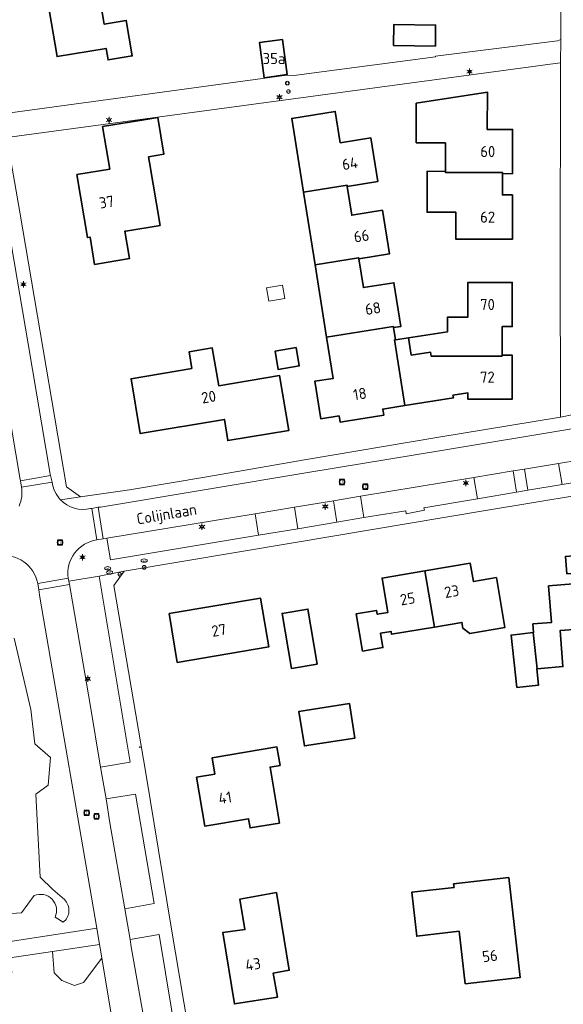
# Model space of a CAD drawing. Header units: metres. Extents: x 140853 to 145288, y 474558 to 480269.
# Tile 283 of 428: x 144187 to 144275, y 477972 to 478131. Entities that reach past the tile are written whole.
import ezdxf
from ezdxf.enums import TextEntityAlignment as Align

# ---------------------------------------------------------------- set-up
doc = ezdxf.new("R2010")
doc.units = ezdxf.units.M
doc.header["$MEASUREMENT"] = 0
for name, color, linetype, lineweight in [('B-WE-GR-GRAS_KRUIDENRIJK-G', 80, 'Continuous', 18), ('B-WE-GR-GROENVOORZIENING-G', 80, 'Continuous', 18), ('B-WE-KL-ET_LS_OV_LICHTMAST-S', 190, 'Continuous', 18), ('B-WE-KL-WATER_PUT-S', 170, 'Continuous', 18), ('B-WE-OG-BEBOUWING-G', 7, 'Continuous', 35), ('B-WE-OG-BEBOUWING_BIJGEBOUW-G', 7, 'Continuous', 18), ('B-WE-OG-BEBOUWING_HUISNUMMER-T18', 10, 'Continuous', 18), ('B-WE-OG-BEBOUWING_STRAATNAAM-T18', 10, 'Continuous', 18), ('B-WE-OG-TERREIN_ERF-G', 7, 'Continuous', 18), ('B-WE-RI-GWA_RIOOLPUT-S', 30, 'Continuous', 18), ('B-WE-VH-VERHARDING_ASFALT-G', 252, 'Continuous', 18), ('B-WE-VH-VERHARDING_BETONSTRAATSTEEN-G', 252, 'Continuous', 18), ('B-WE-VH-VERHARDING_TEGEL-G', 252, 'Continuous', 18), ('B-WE-VW-AFSLUITPAAL-S', 7, 'Continuous', 18), ('X-XX-XX-ALGEMEEN-S', 7, 'Continuous', 18)]:
    doc.layers.add(name, color=color, linetype=linetype, lineweight=lineweight)
doc.styles.add('NLCS-ISO', font='txt')

# ---------------------------------------------------------------- blocks, each defined once
blk = doc.blocks.new('SIE-WEG_AFVALBAK_TYPE_01')
for radius in [0.25, 0.156]:
    blk.add_circle((0, 0), radius)
blk = doc.blocks.new('B-SIE-WEG_LICHTMAST-SO')
at = {"ltscale": 0.1}
for p, q in [((-1.1, 0.63), (-2.19, 1.27)), ((0, 1.27), (0, 2.53)), ((1.1, 0.63), (2.19, 1.27)), ((-1.1, -0.63), (-2.19, -1.27)), ((0, -1.27), (0, -2.53)), ((1.1, -0.63), (2.19, -1.27))]:
    blk.add_line(p, q, dxfattribs=at)
at = {"flags": 128}
for points in [[(-1.16, 0.5), (1.16, 0.5)], [(-1.16, -0.5), (1.16, -0.5)]]:
    blk.add_lwpolyline(points, dxfattribs=at)
at = {"ltscale": 0.1}
blk.add_circle((0, 0), 1.27, dxfattribs=at)
at = {"style": 'NLCS-ISO'}
blk.add_attdef('TYPE', text='', height=1.8, dxfattribs=at).set_placement((0, 2.53), align=Align.BOTTOM_CENTER)
blk = doc.blocks.new('SVW-AFSLUITPAAL-SO')
at = {"lineweight": 18}
blk.add_circle((0, 0), 1.5, dxfattribs=at)
at = {"lineweight": 18, "style": 'NLCS-ISO'}
blk.add_text('af', height=1.8, dxfattribs=at).set_placement((0, 0), align=Align.MIDDLE_CENTER)
blk = doc.blocks.new('SKL-WATERLEIDINGPUT-SO')
at = {"color": 0, "linetype": 'ByBlock', "lineweight": 18}
blk.add_ellipse((0, 0), major_axis=(2.5, 0), ratio=0.54, dxfattribs=at)
at = {"color": 0, "linetype": 'ByBlock', "lineweight": 18, "style": 'NLCS-ISO'}
blk.add_text('wl', height=1.8, dxfattribs=at).set_placement((0, 0), align=Align.MIDDLE_CENTER)
blk = doc.blocks.new('SRI-PUT_INSPECTIE-SO')
at = {"lineweight": -3, "flags": 128}
blk.add_lwpolyline([(-2, -2), (2, -2), (2, 2), (-2, 2)], close=True, dxfattribs=at)
at = {"lineweight": -3, "ltscale": 1.5}
blk.add_circle((0, 0), 2, dxfattribs=at)
at = {"ltscale": 0.1, "style": 'NLCS-ISO'}
blk.add_text('I', height=2.5, dxfattribs=at).set_placement((0, -0.01), align=Align.MIDDLE_CENTER)

msp = doc.modelspace()

# ---------------------------------------------------------------- linework, layer by layer
at = {"layer": 'B-WE-GR-GRAS_KRUIDENRIJK-G', "ltscale": 0.2, "flags": 128}
for points in [[(144186.871, 478052.123, 0.1522956), (144187.267, 478055.208), (144187.267, 478055.208), (144187.091, 478056.207), (144187.036, 478056.439), (144183.462, 478077.504)], [(144192.694, 477985.615, 0.6877358), (144189.306, 477989.125)], [(144194.206, 477988.478, -0.4575178), (144193.992, 477984.806)]]:
    msp.add_lwpolyline(points, format="xyb", dxfattribs=at)
for points in [[(144286.896, 478057.444), (144289.823, 478057.515), (144289.738, 478060.453), (144283.292, 478060.302), (144283.292, 478060.302, 0.0258331), (144280.276, 478060.032), (144280.276, 478060.032), (144278.428, 478059.741), (144277.381, 478059.563), (144274.087, 478059.011), (144274.678, 478055.608), (144283.905, 478057.144), (144283.905, 478057.144, -0.0428004), (144286.896, 478057.444)], [(144172.881, 478042.21, 0.4334663), (144168.123, 478035.445), (144168.123, 478035.445), (144168.26, 478034.429), (144168.409, 478033.681), (144171.696, 478013.812), (144177.355, 477980.443), (144199.478, 477983.884), (144196.633, 478000.146), (144193.382, 478019.221), (144190.262, 478037.411), (144190.078, 478038.594), (144189.899, 478039.604), (144189.899, 478039.604, 0.4144811), (144183.535, 478044.02), (144183.535, 478044.02), (144178.939, 478043.305), (144173.701, 478042.381), (144172.881, 478042.21)]]:
    msp.add_lwpolyline(points, format="xyb", close=True, dxfattribs=at)
for points in [[(144269.152, 478054.686), (144268.587, 478058.108), (144266.74, 478057.801), (144267.324, 478054.385), (144269.152, 478054.686)], [(144242.096, 478053.725), (144242.647, 478050.261), (144249.403, 478051.368), (144249.491, 478050.897), (144252.408, 478051.437), (144252.315, 478051.846), (144260.976, 478053.299), (144260.381, 478056.753), (144242.096, 478053.725)], [(144237.705, 478052.992), (144231.42, 478051.954), (144231.947, 478048.469), (144238.277, 478049.525), (144237.705, 478052.992)], [(144225.038, 478050.887), (144201.053, 478046.908), (144201.647, 478043.405), (144225.598, 478047.407), (144225.038, 478050.887)], [(144200.052, 478009.908), (144204.848, 478010.715), (144199.836, 478040.798), (144194.914, 478039.996), (144195.044, 478039.423), (144195.234, 478038.203), (144198.348, 478020.044), (144200.052, 478009.908)], [(144200.94, 478004.779), (144201.579, 478000.905), (144203.989, 477987.004), (144208.703, 477987.825), (144205.706, 478005.548), (144200.94, 478004.779)], [(144207.992, 477963.752), (144212.564, 477964.534), (144209.557, 477982.815), (144204.848, 477982.011), (144205.022, 477980.824), (144207.693, 477965.642), (144207.645, 477965.464), (144207.885, 477964.445), (144207.992, 477963.752)]]:
    msp.add_lwpolyline(points, close=True, dxfattribs=at)
for points in [[(144186.099, 478030.783), (144188.778, 478019.234), (144189.42, 478013.651), (144191.945, 478011.487), (144191.578, 478006.981), (144189.565, 478005.553), (144189.571, 478005.534), (144190.279, 477992.099), (144192.361, 477990.097), (144194.206, 477988.478)], [(144189.306, 477989.125), (144187.274, 477986.335)], [(144187.274, 477986.335), (144180.673, 477985.928)], [(144193.992, 477984.806), (144192.694, 477985.615)], [(144202.637, 477964.816), (144200.266, 477979.001), (144197.317, 477975.098), (144195.819, 477974.603), (144193.775, 477975.372), (144192.529, 477976.626), (144192.296, 477980.088), (144185.362, 477979.043), (144185.716, 477976.713), (144185.138, 477975.474), (144183.704, 477974.371), (144179.461, 477972.563), (144178.736, 477972.254), (144180.302, 477963.325)]]:
    msp.add_lwpolyline(points, dxfattribs=at)
at = {"layer": 'B-WE-GR-GROENVOORZIENING-G', "ltscale": 0.2, "flags": 128}
msp.add_lwpolyline([(144180.673, 477985.928), (144187.274, 477986.335), (144189.306, 477989.125), (144189.306, 477989.125, -0.6877358), (144192.694, 477985.615), (144192.694, 477985.615), (144193.992, 477984.806), (144193.992, 477984.806, 0.4575178), (144194.206, 477988.478), (144194.206, 477988.478), (144192.361, 477990.097), (144190.279, 477992.099), (144190.279, 477992.099), (144189.571, 478005.534), (144189.565, 478005.553), (144191.578, 478006.981), (144191.945, 478011.487), (144189.42, 478013.651), (144188.778, 478019.234), (144186.099, 478030.783)], format="xyb", dxfattribs=at)
msp.add_lwpolyline([(144200.266, 477979.001), (144200.091, 477980.044), (144199.907, 477981.236), (144192.296, 477980.088), (144192.529, 477976.626), (144193.775, 477975.372), (144195.819, 477974.603), (144197.317, 477975.098), (144200.266, 477979.001)], close=True, dxfattribs=at)
at = {"layer": 'B-WE-OG-BEBOUWING-G', "ltscale": 0.2, "flags": 128}
for points in [[(144191.138, 478135.883), (144193.012, 478124.81), (144200.961, 478126.146), (144201.276, 478124.282), (144205.171, 478124.941), (144204.203, 478130.66), (144200.663, 478130.061), (144199.414, 478137.446), (144202.963, 478138.047), (144202.204, 478142.533), (144193.606, 478141.078), (144194.392, 478136.434), (144191.138, 478135.883)], [(144247.408, 478126.607), (144254.191, 478126.528), (144254.231, 478129.927), (144247.448, 478130.007), (144247.408, 478126.607)], [(144226.498, 478121.399), (144230.213, 478121.899), (144229.449, 478127.578), (144225.734, 478127.078), (144226.498, 478121.399)], [(144265.029, 478105.917), (144266.654, 478105.877), (144266.659, 478113.05), (144262.579, 478113.053), (144262.601, 478119.084), (144251.105, 478117.263), (144251.096, 478110.877), (144255.816, 478110.872), (144255.811, 478106.262), (144255.811, 478106.093), (144265.029, 478106.086), (144265.029, 478105.917)], [(144232.864, 478102.876), (144239.911, 478104), (144239.937, 478103.833), (144244.885, 478104.62), (144243.761, 478111.681), (144238.814, 478110.894), (144238.009, 478115.95), (144230.958, 478114.827), (144232.864, 478102.876)], [(144207.794, 478108.63), (144210.311, 478109.051), (144209.319, 478114.984), (144206.75, 478114.554), (144200.391, 478113.489), (144201.541, 478106.615), (144196.233, 478105.727), (144197.936, 478095.548), (144198.36, 478095.619), (144199.099, 478091.204), (144204.73, 478092.146), (144203.991, 478096.56), (144204.15, 478096.587), (144209.673, 478097.511), (144207.97, 478107.691), (144207.794, 478108.63)], [(144255.811, 478106.262), (144252.851, 478106.265), (144252.843, 478099.655), (144257.503, 478099.65), (144257.498, 478095.29), (144266.638, 478095.279), (144266.632, 478102.458), (144265.032, 478102.457), (144265.029, 478105.917), (144265.029, 478106.086), (144255.811, 478106.093), (144255.811, 478106.262)], [(144234.732, 478091.164), (144241.775, 478092.288), (144241.802, 478092.12), (144246.749, 478092.908), (144245.627, 478099.959), (144240.679, 478099.171), (144239.937, 478103.833), (144239.911, 478104), (144232.864, 478102.876), (144234.732, 478091.164)], [(144247.411, 478080.993), (144248.605, 478081.184), (144247.482, 478088.245), (144242.544, 478087.459), (144241.802, 478092.12), (144241.775, 478092.288), (144234.732, 478091.164), (144236.602, 478079.441), (144247.384, 478081.161), (144247.411, 478080.993)], [(144249.85, 478079.347), (144250.292, 478076.532), (144253.405, 478077.014), (144253.505, 478076.374), (144264.976, 478076.385), (144264.976, 478076.555), (144264.971, 478081.165), (144266.614, 478081.148), (144266.612, 478088.303), (144259.462, 478088.31), (144259.456, 478082.68), (144256.156, 478082.684), (144256.154, 478080.324), (144249.85, 478079.347)], [(144247.411, 478080.993), (144247.384, 478081.161), (144236.602, 478079.441), (144237.666, 478072.773), (144234.693, 478072.306), (144235.645, 478066.24), (144238.621, 478066.693), (144238.776, 478065.71), (144245.829, 478066.817), (144245.672, 478067.815), (144249.245, 478068.376), (144247.577, 478078.995), (144247.725, 478079.018), (144247.411, 478080.993)], [(144264.976, 478076.555), (144264.976, 478076.385), (144253.505, 478076.374), (144253.405, 478077.014), (144250.292, 478076.532), (144249.85, 478079.347), (144247.725, 478079.018), (144247.577, 478078.995), (144249.245, 478068.376), (144257.092, 478069.609), (144257.024, 478070.044), (144259.445, 478070.424), (144259.443, 478069.414), (144266.593, 478069.403), (144266.586, 478076.556), (144264.976, 478076.555)], [(144214.83, 478074.4), (144204.983, 478072.719), (144206.473, 478063.862), (144220.083, 478066.147), (144220.628, 478062.709), (144230.496, 478064.369), (144229.005, 478073.234), (144219.167, 478071.58), (144218.122, 478077.701), (144214.376, 478077.062), (144214.83, 478074.4)], [(144231.673, 478077.749), (144228.261, 478077.176), (144228.758, 478074.217), (144232.17, 478074.791), (144231.673, 478077.749)], [(144270.642, 478025.828), (144274.804, 478026.16), (144274.338, 478031.992), (144277.339, 478032.232), (144277.263, 478033.174), (144284.339, 478033.739), (144283.515, 478044.645), (144275.23, 478043.971), (144275.454, 478041.17), (144276.308, 478041.238), (144276.444, 478039.533), (144272.497, 478039.218), (144272.977, 478033.319), (144269.953, 478033.073), (144270.068, 478031.667), (144270.003, 478031.66), (144270.642, 478025.828)], [(144252.5, 478041.654), (144254.028, 478032.562), (144258.491, 478033.312), (144258.65, 478032.364), (144259.753, 478031.535), (144265.423, 478032.489), (144264.067, 478040.555), (144260.325, 478039.926), (144259.828, 478042.886), (144252.5, 478041.654)], [(144254.028, 478032.562), (144252.5, 478041.654), (144245.573, 478040.49), (144246.509, 478034.919), (144244.795, 478034.631), (144244.691, 478035.252), (144241.397, 478034.699), (144242.408, 478028.683), (144245.702, 478029.237), (144245.313, 478031.553), (144247.027, 478031.841), (144247.101, 478031.397), (144254.028, 478032.562)], [(144211.122, 478034.737), (144212.45, 478026.843), (144227.256, 478029.333), (144225.929, 478037.227), (144211.122, 478034.737)], [(144235.082, 478026.583), (144233.569, 478035.475), (144229.39, 478034.764), (144230.904, 478025.872), (144235.082, 478026.583)], [(144270.642, 478025.828), (144270.003, 478031.66), (144266.439, 478031.27), (144267.367, 478022.797), (144270.866, 478023.18), (144270.577, 478025.823), (144270.642, 478025.828)], [(144240.303, 478020.174), (144232.091, 478018.893), (144233.014, 478013.335), (144241.171, 478014.608), (144240.303, 478020.174)], [(144218.551, 478008.745), (144215.591, 478008.254), (144216.901, 478000.36), (144223.972, 478001.548), (144224.219, 478000.069), (144228.97, 478000.86), (144227.454, 478009.914), (144229.071, 478010.185), (144228.573, 478013.163), (144218.115, 478011.418), (144218.551, 478008.745)], [(144259.013, 477974.874), (144267.914, 477975.906), (144266.042, 477992.058), (144257.141, 477991.026), (144257.207, 477990.46), (144250.363, 477989.667), (144251.187, 477982.555), (144258.03, 477983.358), (144259.013, 477974.874)], [(144228.49, 477989.606), (144222.579, 477988.571), (144223.407, 477983.64), (144219.811, 477983.145), (144221.708, 477971.601), (144228.636, 477972.681), (144227.981, 477976.607), (144230.564, 477977.046), (144228.49, 477989.606)]]:
    msp.add_lwpolyline(points, close=True, dxfattribs=at)
at = {"layer": 'B-WE-OG-BEBOUWING_BIJGEBOUW-G', "ltscale": 0.2, "flags": 128}
msp.add_lwpolyline([(144226.884, 478087.427), (144227.26, 478085.262), (144229.842, 478085.71), (144229.446, 478087.871), (144226.884, 478087.427)], close=True, dxfattribs=at)
at = {"layer": 'B-WE-OG-TERREIN_ERF-G', "ltscale": 0.2, "flags": 128}
for points in [[(144181.69, 478227.687), (144175.162, 478211.348), (144170.18, 478199.453), (144180.116, 478140.107), (144184.278, 478115.575), (144184.278, 478115.575), (144228.605, 478121.577), (144230.198, 478121.792), (144231.379, 478121.75), (144234.134, 478122.115), (144254.224, 478124.78), (144254.207, 478124.889), (144273.908, 478127.39), (144274.468, 478127.559), (144274.459, 478132.563), (144274.571, 478159.226), (144274.692, 478182.956), (144274.818, 478209.532), (144276.963, 478224.908), (144280.64, 478251.282)], [(144285.113, 478055.195), (144262.307, 478051.388), (144231.204, 478046.185), (144203.859, 478041.618), (144203.859, 478041.618), (144202.186, 478039.295), (144207.39, 478008.949), (144211.478, 477984.034), (144214.918, 477963.61), (144217.226, 477961.872), (144298.932, 477971.434)], [(144277.339, 478032.232), (144274.338, 478031.992), (144274.804, 478026.16), (144270.642, 478025.828), (144270.577, 478025.823), (144270.866, 478023.18), (144267.367, 478022.797), (144266.439, 478031.27), (144270.003, 478031.66), (144270.068, 478031.667), (144269.953, 478033.073), (144272.977, 478033.319), (144272.497, 478039.218), (144276.444, 478039.533)]]:
    msp.add_lwpolyline(points, dxfattribs=at)
for points in [[(144193.606, 478141.078), (144202.204, 478142.533), (144202.963, 478138.047), (144199.414, 478137.446), (144200.663, 478130.061), (144204.203, 478130.66), (144205.171, 478124.941), (144201.276, 478124.282), (144200.961, 478126.146), (144193.012, 478124.81), (144191.138, 478135.883), (144194.392, 478136.434), (144193.606, 478141.078)], [(144247.408, 478126.607), (144247.448, 478130.007), (144254.231, 478129.927), (144254.191, 478126.528), (144247.408, 478126.607)], [(144230.213, 478121.899), (144226.498, 478121.399), (144225.734, 478127.078), (144229.449, 478127.578), (144230.213, 478121.899)], [(144274.402, 478123.68), (144274.343, 478123.792), (144271.588, 478123.421), (144184.915, 478111.75), (144186.992, 478099.638), (144194.521, 478055.248), (144196.804, 478053.644), (144204.74, 478054.771), (144217.254, 478056.851), (144233.021, 478059.593), (144254.445, 478063.201), (144274.392, 478066.495), (144274.368, 478092.624), (144274.399, 478121.013), (144274.402, 478123.68)], [(144265.029, 478105.917), (144265.032, 478102.457), (144266.632, 478102.458), (144266.638, 478095.279), (144257.498, 478095.29), (144257.503, 478099.65), (144252.843, 478099.655), (144252.851, 478106.265), (144255.811, 478106.262), (144255.816, 478110.872), (144251.096, 478110.877), (144251.105, 478117.263), (144262.601, 478119.084), (144262.579, 478113.053), (144266.659, 478113.05), (144266.654, 478105.877), (144265.029, 478105.917)], [(144241.802, 478092.12), (144242.544, 478087.459), (144247.482, 478088.245), (144248.605, 478081.184), (144247.411, 478080.993), (144247.725, 478079.018), (144249.85, 478079.347), (144256.154, 478080.324), (144256.156, 478082.684), (144259.456, 478082.68), (144259.462, 478088.31), (144266.612, 478088.303), (144266.614, 478081.148), (144264.971, 478081.165), (144264.976, 478076.555), (144266.586, 478076.556), (144266.593, 478069.403), (144259.443, 478069.414), (144259.445, 478070.424), (144257.024, 478070.044), (144257.092, 478069.609), (144249.245, 478068.376), (144245.672, 478067.815), (144245.829, 478066.817), (144238.776, 478065.71), (144238.621, 478066.693), (144235.645, 478066.24), (144234.693, 478072.306), (144237.666, 478072.773), (144236.602, 478079.441), (144234.732, 478091.164), (144232.864, 478102.876), (144230.958, 478114.827), (144238.009, 478115.95), (144238.814, 478110.894), (144243.761, 478111.681), (144244.885, 478104.62), (144239.937, 478103.833), (144240.679, 478099.171), (144245.627, 478099.959), (144246.749, 478092.908), (144241.802, 478092.12)], [(144210.311, 478109.051), (144207.794, 478108.63), (144207.97, 478107.691), (144209.673, 478097.511), (144204.15, 478096.587), (144203.991, 478096.56), (144204.73, 478092.146), (144199.099, 478091.204), (144198.36, 478095.619), (144197.936, 478095.548), (144196.233, 478105.727), (144201.541, 478106.615), (144200.391, 478113.489), (144206.75, 478114.554), (144209.319, 478114.984), (144210.311, 478109.051)], [(144214.83, 478074.4), (144214.376, 478077.062), (144218.122, 478077.701), (144219.167, 478071.58), (144229.005, 478073.234), (144230.496, 478064.369), (144220.628, 478062.709), (144220.083, 478066.147), (144206.473, 478063.862), (144204.983, 478072.719), (144214.83, 478074.4)], [(144231.673, 478077.749), (144232.17, 478074.791), (144228.758, 478074.217), (144228.261, 478077.176), (144231.673, 478077.749)], [(144252.5, 478041.654), (144259.828, 478042.886), (144260.325, 478039.926), (144264.067, 478040.555), (144265.423, 478032.489), (144259.753, 478031.535), (144258.65, 478032.364), (144258.491, 478033.312), (144254.028, 478032.562), (144247.101, 478031.397), (144247.027, 478031.841), (144245.313, 478031.553), (144245.702, 478029.237), (144242.408, 478028.683), (144241.397, 478034.699), (144244.691, 478035.252), (144244.795, 478034.631), (144246.509, 478034.919), (144245.573, 478040.49), (144252.5, 478041.654)], [(144211.122, 478034.737), (144225.929, 478037.227), (144227.256, 478029.333), (144212.45, 478026.843), (144211.122, 478034.737)], [(144235.082, 478026.583), (144230.904, 478025.872), (144229.39, 478034.764), (144233.569, 478035.475), (144235.082, 478026.583)], [(144240.303, 478020.174), (144241.171, 478014.608), (144233.014, 478013.335), (144232.091, 478018.893), (144240.303, 478020.174)], [(144218.551, 478008.745), (144218.115, 478011.418), (144228.573, 478013.163), (144229.071, 478010.185), (144227.454, 478009.914), (144228.97, 478000.86), (144224.219, 478000.069), (144223.972, 478001.548), (144216.901, 478000.36), (144215.591, 478008.254), (144218.551, 478008.745)], [(144259.013, 477974.874), (144258.03, 477983.358), (144251.187, 477982.555), (144250.363, 477989.667), (144257.207, 477990.46), (144257.141, 477991.026), (144266.042, 477992.058), (144267.914, 477975.906), (144259.013, 477974.874)], [(144228.49, 477989.606), (144230.564, 477977.046), (144227.981, 477976.607), (144228.636, 477972.681), (144221.708, 477971.601), (144219.811, 477983.145), (144223.407, 477983.64), (144222.579, 477988.571), (144228.49, 477989.606)]]:
    msp.add_lwpolyline(points, close=True, dxfattribs=at)
at = {"layer": 'B-WE-VH-VERHARDING_ASFALT-G', "ltscale": 0.2, "flags": 128}
msp.add_lwpolyline([(144160.068, 478131.668, -0.2552474), (144174.005, 478125.586), (144174.005, 478125.586, -0.1120392), (144176.461, 478118.568), (144176.461, 478118.568), (144176.614, 478117.759), (144178.049, 478109.081), (144179.995, 478097.629), (144183.462, 478077.504), (144187.036, 478056.439), (144187.091, 478056.207), (144191.963, 478057.083), (144191.92, 478057.276), (144188.351, 478078.374), (144184.331, 478102.129), (144182.625, 478112.272), (144181.572, 478118.642), (144181.184, 478120.695), (144180.962, 478121.67), (144180.186, 478124.228), (144177.789, 478128.904), (144175.768, 478131.239)], format="xyb", dxfattribs=at)
msp.add_lwpolyline([(144199.478, 477983.884), (144199.907, 477981.236), (144200.091, 477980.044), (144200.266, 477979.001), (144202.637, 477964.816), (144202.678, 477964.644), (144207.645, 477965.464), (144207.693, 477965.642), (144205.022, 477980.824), (144204.848, 477982.011), (144203.989, 477987.004), (144201.579, 478000.905), (144200.94, 478004.779), (144200.052, 478009.908), (144198.348, 478020.044), (144195.234, 478038.203), (144195.044, 478039.423), (144190.078, 478038.594), (144190.262, 478037.411), (144193.382, 478019.221), (144196.633, 478000.146), (144199.478, 477983.884)], close=True, dxfattribs=at)
at = {"layer": 'B-WE-VH-VERHARDING_BETONSTRAATSTEEN-G', "ltscale": 0.2, "flags": 128}
msp.add_lwpolyline([(144276.963, 478224.908), (144274.818, 478209.532), (144274.692, 478182.956), (144274.571, 478159.226), (144274.459, 478132.563), (144274.468, 478127.559), (144274.402, 478123.68), (144274.399, 478121.013), (144274.368, 478092.624), (144274.392, 478066.495), (144276.501, 478066.947)], dxfattribs=at)
for points in [[(144175.768, 478131.239), (144177.789, 478128.904), (144179.2, 478132.448), (144181.184, 478120.695), (144181.572, 478118.642), (144182.625, 478112.272), (144184.331, 478102.129), (144188.351, 478078.374), (144191.92, 478057.276), (144191.963, 478057.083), (144192.204, 478056.009), (144192.204, 478056.009, 0.1591703), (144193.579, 478053.15), (144193.579, 478053.15), (144196.804, 478053.644), (144194.521, 478055.248), (144186.992, 478099.638), (144184.915, 478111.75), (144184.278, 478115.575), (144180.116, 478140.107)], [(144283.905, 478057.144), (144274.678, 478055.608), (144269.152, 478054.686), (144267.324, 478054.385), (144260.976, 478053.299), (144252.315, 478051.846), (144252.408, 478051.437), (144249.491, 478050.897), (144249.403, 478051.368), (144242.647, 478050.261), (144238.277, 478049.525), (144231.947, 478048.469), (144225.598, 478047.407), (144201.647, 478043.405), (144201.053, 478046.908), (144200.503, 478046.822), (144199.47, 478046.648), (144199.47, 478046.648, 0.4152008), (144194.821, 478040.475), (144194.821, 478040.475), (144194.914, 478039.996), (144199.836, 478040.798), (144199.836, 478040.798), (144203.859, 478041.618), (144231.204, 478046.185), (144262.307, 478051.388), (144285.113, 478055.195)], [(144183.535, 478044.02, -0.4144811), (144189.899, 478039.604), (144189.899, 478039.604), (144194.821, 478040.475), (144194.821, 478040.475, -0.4152008), (144199.47, 478046.648), (144199.47, 478046.648), (144198.655, 478051.748), (144198.442, 478051.716), (144198.442, 478051.716, -0.2656174), (144193.579, 478053.15), (144193.579, 478053.15, -0.1591703), (144192.204, 478056.009), (144192.204, 478056.009), (144187.267, 478055.208), (144187.267, 478055.208, -0.1522956), (144186.871, 478052.123)]]:
    msp.add_lwpolyline(points, format="xyb", dxfattribs=at)
for points in [[(144184.915, 478111.75), (144271.588, 478123.421), (144274.343, 478123.792), (144274.402, 478123.68), (144274.468, 478127.559), (144273.908, 478127.39), (144254.207, 478124.889), (144254.224, 478124.78), (144234.134, 478122.115), (144231.379, 478121.75), (144230.198, 478121.792), (144228.605, 478121.577), (144184.278, 478115.575), (144184.915, 478111.75)], [(144231.42, 478051.954), (144237.705, 478052.992), (144242.096, 478053.725), (144260.381, 478056.753), (144266.74, 478057.801), (144268.587, 478058.108), (144274.087, 478059.011), (144277.381, 478059.563), (144276.59, 478064.671), (144255.499, 478061.169), (144233.563, 478057.549), (144217.457, 478054.864), (144200.052, 478051.974), (144199.68, 478051.925), (144200.503, 478046.822), (144201.053, 478046.908), (144225.038, 478050.887), (144231.42, 478051.954)], [(144274.087, 478059.011), (144268.587, 478058.108), (144269.152, 478054.686), (144274.678, 478055.608), (144274.087, 478059.011)], [(144187.091, 478056.207), (144187.267, 478055.208), (144192.204, 478056.009), (144191.963, 478057.083), (144187.091, 478056.207)], [(144266.74, 478057.801), (144260.381, 478056.753), (144260.976, 478053.299), (144267.324, 478054.385), (144266.74, 478057.801)], [(144242.647, 478050.261), (144242.096, 478053.725), (144237.705, 478052.992), (144238.277, 478049.525), (144242.647, 478050.261)], [(144200.503, 478046.822), (144199.68, 478051.925), (144198.655, 478051.748), (144199.47, 478046.648), (144200.503, 478046.822)], [(144231.42, 478051.954), (144225.038, 478050.887), (144225.598, 478047.407), (144231.947, 478048.469), (144231.42, 478051.954)], [(144194.821, 478040.475), (144189.899, 478039.604), (144190.078, 478038.594), (144195.044, 478039.423), (144194.914, 478039.996), (144194.821, 478040.475)]]:
    msp.add_lwpolyline(points, close=True, dxfattribs=at)
for points in [[(144276.59, 478064.671), (144277.483, 478064.826), (144277.616, 478064.858), (144277.616, 478064.858, 0.2123412), (144281.315, 478067.761), (144281.315, 478067.761), (144276.501, 478066.947), (144274.392, 478066.495), (144254.445, 478063.201), (144233.021, 478059.593), (144217.254, 478056.851), (144204.74, 478054.771), (144196.804, 478053.644), (144193.579, 478053.15), (144193.579, 478053.15, 0.2656174), (144198.442, 478051.716), (144198.442, 478051.716), (144198.655, 478051.748), (144199.68, 478051.925), (144200.052, 478051.974), (144217.457, 478054.864), (144233.563, 478057.549), (144255.499, 478061.169), (144276.59, 478064.671)], [(144203.859, 478041.618), (144199.836, 478040.798), (144204.848, 478010.715), (144200.052, 478009.908), (144200.94, 478004.779), (144205.706, 478005.548), (144208.703, 477987.825), (144203.989, 477987.004), (144204.848, 477982.011), (144209.557, 477982.815), (144212.564, 477964.534), (144207.992, 477963.752), (144207.992, 477963.752, 0.4009533), (144213.556, 477959.427), (144213.556, 477959.427), (144214.596, 477959.581), (144217.643, 477959.933), (144217.226, 477961.872), (144214.918, 477963.61), (144211.478, 477984.034), (144207.39, 478008.949), (144202.186, 478039.295), (144203.859, 478041.618)]]:
    msp.add_lwpolyline(points, format="xyb", close=True, dxfattribs=at)
at = {"layer": 'B-WE-VH-VERHARDING_TEGEL-G', "ltscale": 0.2, "flags": 128}
msp.add_lwpolyline([(144199.907, 477981.236), (144199.478, 477983.884), (144177.355, 477980.443), (144177.761, 477977.897), (144185.362, 477979.043), (144192.296, 477980.088), (144199.907, 477981.236)], close=True, dxfattribs=at)

# ---------------------------------------------------------------- block references
at = {"layer": 'B-WE-KL-ET_LS_OV_LICHTMAST-S', "xscale": 0.2, "yscale": 0.2, "zscale": 0.2}
for p in [(144259.722, 478122.377), (144228.97, 478118.251), (144201.424, 478114.575), (144187.582, 478087.985), (144259.108, 478055.856), (144236.391, 478052.049), (144216.455, 478048.775), (144197.131, 478043.84), (144198.008, 478024.194)]:
    msp.add_blockref('B-SIE-WEG_LICHTMAST-SO', p, dxfattribs=at)
at = {"layer": 'B-WE-KL-WATER_PUT-S', "xscale": 0.2, "yscale": 0.2, "zscale": 0.2}
for p in [(144201.209, 478042.071), (144207.104, 478043.304), (144201.538, 478041.387)]:
    msp.add_blockref('SKL-WATERLEIDINGPUT-SO', p, dxfattribs=at)
at = {"layer": 'B-WE-RI-GWA_RIOOLPUT-S', "xscale": 0.2, "yscale": 0.2, "zscale": 0.2}
for p in [(144239.101, 478056.029), (144242.842, 478055.269), (144193.516, 478046.234), (144197.82, 478002.509), (144199.401, 478001.935)]:
    msp.add_blockref('SRI-PUT_INSPECTIE-SO', p, dxfattribs=at)
at = {"layer": 'B-WE-VW-AFSLUITPAAL-S', "xscale": 0.2, "yscale": 0.2, "zscale": 0.2}
for p in [(144230.249, 478120.529), (144230.43, 478119.166), (144207.102, 478042.219), (144203.155, 478041.066)]:
    msp.add_blockref('SVW-AFSLUITPAAL-SO', p, dxfattribs=at)
at = {"layer": 'X-XX-XX-ALGEMEEN-S', "xscale": 0.2, "yscale": 0.2, "zscale": 0.2}
msp.add_blockref('SIE-WEG_AFVALBAK_TYPE_01', (144206.399, 478013.155), dxfattribs=at)

# ---------------------------------------------------------------- texts
at = {"layer": 'B-WE-OG-BEBOUWING_HUISNUMMER-T18', "style": 'NLCS-ISO'}
for s, p in [('35a', (144228.098, 478124.505)), ('70', (144262.613, 478084.724))]:
    msp.add_text(s, height=1.8, dxfattribs=at).set_placement(p, align=Align.MIDDLE_CENTER)
for s, rotation, p in [('60', 359.9, (144262.657, 478109.466)), ('64', 9, (144240.373, 478107.522)), ('37', 9.5, (144201.03, 478101.297)), ('62', 0.1, (144262.635, 478098.865)), ('66', 9, (144242.238, 478095.805)), ('68', 9, (144244.093, 478084.086)), ('72', 0.1, (144262.59, 478072.976)), ('20', 9.6, (144217.534, 478069.775)), ('18', 8.9, (144241.981, 478070.262)), ('23', 9.6, (144256.827, 478038.325)), ('25', 9.6, (144249.699, 478037.127)), ('27', 9.6, (144219.189, 478032.037)), ('41', 9.4, (144220.192, 478004.961)), ('56', 6.6, (144263.003, 477979.363)), ('43', 9.3, (144224.707, 477978.021))]:
    msp.add_text(s, height=1.8, rotation=rotation, dxfattribs=at).set_placement(p, align=Align.MIDDLE_CENTER)
at = {"layer": 'B-WE-OG-BEBOUWING_STRAATNAAM-T18', "style": 'NLCS-ISO'}
msp.add_text('Colijnlaan', height=1.8, rotation=9.6, dxfattribs=at).set_placement((144210.726, 478050.833), align=Align.MIDDLE_CENTER)

doc.saveas('drawing.dxf')
